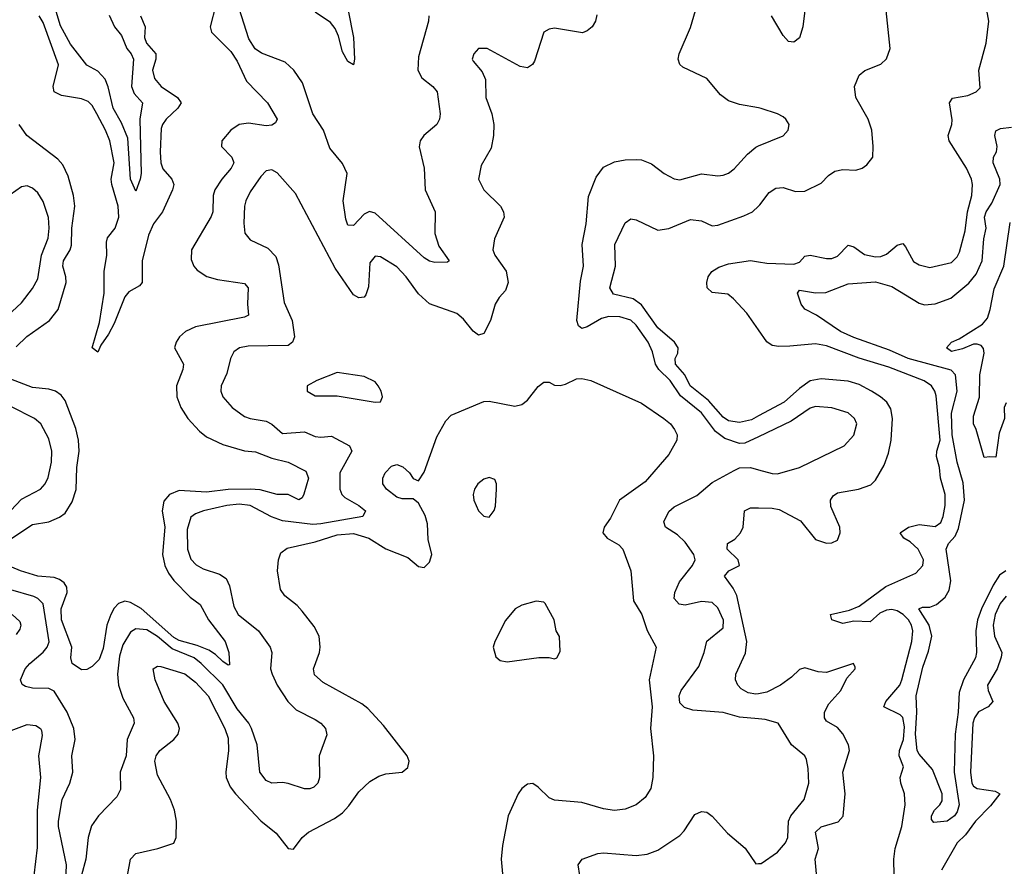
# Model space of a CAD drawing. Header units: inches. Extents: x 1694797 to 1849917, y 907313 to 1017959.
# Tile 648 of 656: x 1817283 to 1820904, y 940544 to 943656. Entities that reach past the tile are written whole.
import ezdxf

# ---------------------------------------------------------------- set-up
doc = ezdxf.new("R2010")
doc.units = ezdxf.units.IN
doc.header["$MEASUREMENT"] = 0
doc.layers.add('B8914', color=7, linetype='Continuous')
doc.layers.add('B8924', color=7, linetype='Continuous')

msp = doc.modelspace()

# ---------------------------------------------------------------- linework, layer by layer
at = {"layer": 'B8914', "color": 5}
for points, elevation in [([(1818003.9, 943710), (1817984, 943630), (1817988.9, 943610), (1818059, 943539), (1818082.9, 943502.9), (1818117.1, 943430), (1818194, 943350), (1818230.1, 943290), (1818223.8, 943276.2), (1818210, 943267.7), (1818190, 943265.5), (1818124.7, 943275.3), (1818090, 943269.9), (1818059.3, 943250), (1818026, 943210), (1818025.6, 943190), (1818063, 943150), (1818070.1, 943130), (1818060.7, 943110), (1818026.6, 943070), (1818000.1, 943030), (1817994.1, 943010), (1817992.7, 942950), (1817987.4, 942932.6), (1817914.8, 942810), (1817913.7, 942773.7), (1817922.9, 942750), (1817935.2, 942735.2), (1817971.4, 942711.4), (1818010, 942700.6), (1818110, 942686.2), (1818123, 942670), (1818120.5, 942610), (1818124.6, 942570), (1818110, 942561.8), (1817930, 942527.2), (1817892.9, 942510), (1817871.3, 942490), (1817858.2, 942470), (1817852.3, 942450), (1817885.8, 942390), (1817882.7, 942370), (1817859.8, 942310), (1817860.8, 942270), (1817875.7, 942230), (1817901.7, 942190), (1817943.9, 942143.9), (1817970, 942123), (1818030, 942094.2), (1818110, 942071.2), (1818150, 942066.9), (1818210, 942044.4), (1818270, 942028.8), (1818335.8, 941995.8), (1818344.6, 941970), (1818328, 941912), (1818321.5, 941898.5), (1818310, 941891), (1818270, 941910.7), (1818229.5, 941910.5), (1818167.2, 941927.2), (1818130.2, 941930.2), (1818050, 941928.7), (1817970, 941919), (1817870, 941925.4), (1817833.5, 941910), (1817813.6, 941886.4), (1817807.4, 941850), (1817816.6, 941790), (1817807.9, 941690), (1817816.6, 941650), (1817830, 941621.7), (1817850, 941594.4), (1817910, 941533.7), (1817946.5, 941506.5), (1817977.5, 941450), (1818038.1, 941370), (1818052.5, 941330), (1818055.1, 941284.9), (1818050, 941283.9), (1818030, 941297.1), (1818003.1, 941323.1), (1817978.9, 941338.9), (1817936, 941356), (1817870, 941373.4), (1817850, 941384.8), (1817730, 941491), (1817690, 941514.1), (1817670, 941518.1), (1817646.2, 941510), (1817630, 941492.4), (1817618.8, 941470), (1817603.9, 941430), (1817590, 941344), (1817575.4, 941304.6), (1817550, 941279), (1817530, 941267.8), (1817510, 941266.6), (1817475.5, 941290), (1817471.3, 941310), (1817474.4, 941350), (1817436.8, 941450), (1817435.7, 941490), (1817457.9, 941550), (1817456.3, 941570), (1817446.4, 941586.4), (1817430, 941598.4), (1817410, 941605.4), (1817350, 941610.9), (1817286.3, 941630), (1817189.6, 941670)], 720), ([(1817611.9, 943671.9), (1817632.2, 943630), (1817657.6, 943597.7), (1817677.6, 943550), (1817693.3, 943530), (1817701.9, 943510), (1817694.2, 943410), (1817704.6, 943384.6), (1817734.4, 943350), (1817724.8, 943290), (1817729.2, 943090.8), (1817726.5, 943070), (1817710, 943025.1), (1817690, 943069), (1817680.2, 943220.2), (1817656.9, 943276.9), (1817626.9, 943330), (1817608.9, 943408.9), (1817597.7, 943437.7), (1817570, 943466.5), (1817530, 943488.9), (1817470, 943565.5), (1817433.2, 943633.2), (1817410, 943709.8)], 660), ([(1820000, 943331.5), (1819930, 943343.5), (1819890, 943357.4), (1819859.5, 943379.5), (1819810, 943439.3), (1819721.8, 943481.8), (1819711, 943491), (1819704, 943510), (1819708.6, 943530), (1819750, 943627.3), (1819774, 943710)], 740), ([(1817727.7, 943670), (1817744.6, 943630), (1817742.5, 943590), (1817749.6, 943570), (1817783.3, 943530), (1817784.2, 943510), (1817771, 943470), (1817779.4, 943439.4), (1817803.7, 943410), (1817863, 943370), (1817876.5, 943350), (1817864.8, 943330), (1817821.2, 943290), (1817807.7, 943270), (1817803.9, 943256.1), (1817799.5, 943170), (1817802.2, 943130), (1817810, 943107.8), (1817842.3, 943070), (1817849.5, 943050), (1817845.4, 943030), (1817808.2, 942950), (1817774.6, 942905.4), (1817756.2, 942863.8), (1817733.6, 942770), (1817734, 942690), (1817723.1, 942676.9), (1817685, 942655.1), (1817670, 942637), (1817630, 942539.3), (1817610, 942499.8), (1817580.9, 942459.1), (1817570, 942433.2), (1817549.8, 942450), (1817576.7, 942543.3), (1817593.4, 942650), (1817593.4, 942730), (1817604, 942790), (1817602.3, 942837.7), (1817606.1, 942853.9), (1817634.2, 942890), (1817647.5, 942930), (1817644.6, 942970), (1817621.4, 943050), (1817619.4, 943070), (1817630.5, 943130), (1817614, 943210), (1817598.9, 943250), (1817566.6, 943310), (1817550, 943339.9), (1817535.3, 943355.3), (1817510, 943364.8), (1817436.7, 943376.7), (1817409.9, 943390), (1817406.3, 943410), (1817425.5, 943490), (1817370, 943645.7), (1817354.3, 943670)], 680), ([(1819405.8, 943674.1), (1819400.3, 943650), (1819388.2, 943630), (1819370, 943615.1), (1819352.2, 943607.8), (1819250, 943624.4), (1819230, 943621.3), (1819210.6, 943610), (1819176.2, 943503.8), (1819169.3, 943490.7), (1819150, 943479.1), (1819124, 943484), (1819002, 943550), (1818970, 943549.5), (1818952.7, 943530), (1818947.4, 943510), (1818950, 943502.8), (1818983.7, 943463.7), (1818995.6, 943435.6), (1818997.4, 943370), (1819018.9, 943310), (1819026.5, 943270), (1819024.9, 943230), (1819016.5, 943183.5), (1818980.5, 943119.5), (1818970.4, 943070), (1818990.3, 943030), (1819050.9, 942970.9), (1819062.3, 942950), (1819064, 942930), (1819028.9, 942850), (1819023.1, 942810), (1819030.3, 942790), (1819071.6, 942731.6), (1819079.6, 942690), (1819070, 942660.7), (1819045.9, 942634.1), (1819031.5, 942610), (1819014.2, 942550), (1818990, 942502.4), (1818970, 942495.8), (1818950, 942511.2), (1818914.7, 942554.7), (1818890, 942575.5), (1818790, 942610.9), (1818750, 942648.7), (1818704.8, 942710), (1818670, 942747.9), (1818610, 942784.1), (1818590, 942786.6), (1818570, 942762), (1818566.1, 942673.9), (1818556.1, 942643.9), (1818550, 942636.3), (1818530, 942633.1), (1818510, 942645), (1818443, 942743), (1818296.8, 943016.8), (1818230, 943093), (1818210, 943104.2), (1818190, 943100.5), (1818170, 943078.9), (1818130, 943023.5), (1818115.2, 942990), (1818110.2, 942970), (1818107.3, 942907.3), (1818111.3, 942871.3), (1818130, 942846.7), (1818195.4, 942815.4), (1818225.1, 942785.1), (1818234.4, 942754.4), (1818255.7, 942615.7), (1818284.7, 942550), (1818293.3, 942490), (1818286.4, 942470), (1818270, 942458.6), (1818123.7, 942456.3), (1818090.8, 942449.2), (1818070, 942434.5), (1818058.4, 942410), (1818044.8, 942355.2), (1818023.6, 942310), (1818022.8, 942290), (1818030.2, 942270), (1818064, 942230), (1818110, 942197.5), (1818130, 942189.4), (1818190, 942179.8), (1818210, 942168.6), (1818250, 942134.4), (1818330, 942140.7), (1818370, 942123.5), (1818390, 942120.9), (1818430, 942125), (1818495.8, 942090), (1818504.2, 942070), (1818460.8, 941990), (1818460.8, 941930), (1818467.9, 941910), (1818479.1, 941899.1), (1818530.2, 941870), (1818555.2, 941850), (1818544.9, 941830), (1818390, 941802.2), (1818360.8, 941800.8), (1818250, 941813.5), (1818208.5, 941828.5), (1818130, 941870.7), (1818090, 941875.6), (1818045.3, 941870), (1817958.4, 941850), (1817930, 941839.4), (1817912.8, 941827.2), (1817898.6, 941781.4), (1817900.4, 941710), (1817912.6, 941672.6), (1817931.5, 941651.5), (1817957.7, 941637.7), (1818017.8, 941617.8), (1818041.8, 941601.8), (1818055, 941575), (1818070, 941498.7), (1818086.4, 941470), (1818161.1, 941410), (1818204.1, 941350), (1818210.2, 941330), (1818205.7, 941270), (1818212, 941250), (1818230, 941209.2), (1818268.7, 941150), (1818299.6, 941119.7), (1818370, 941084.1), (1818390.3, 941070), (1818407.6, 941050), (1818412.8, 941027.2), (1818384.6, 940950), (1818385, 940870), (1818379, 940850), (1818365.2, 940834.8), (1818350, 940828.7), (1818330, 940828.9), (1818270, 940848.6), (1818250, 940852), (1818210, 940849.8), (1818190, 940859.1), (1818166, 940890), (1818156.2, 940990), (1818135.4, 941050), (1818126, 941070), (1818082.4, 941122.4), (1818030, 941210.7), (1817950.3, 941290), (1817924.4, 941310), (1817843.6, 941343.6), (1817790, 941388.6), (1817750, 941412.6), (1817710, 941416.4), (1817690, 941404.3), (1817661.8, 941358.2), (1817650, 941316.2), (1817642.7, 941250), (1817647, 941210), (1817662.1, 941162.1), (1817701.3, 941090), (1817704.2, 941070), (1817678, 941010), (1817674.2, 940950), (1817652.1, 940890), (1817653.8, 940826.2), (1817640.7, 940799.3), (1817572.7, 940730), (1817546.7, 940693.3), (1817534.5, 940650), (1817526.3, 940570), (1817510, 940511.8)], 740), ([(1818787.3, 943670), (1818786, 943650), (1818750, 943519.3), (1818747.1, 943470), (1818762.1, 943442.1), (1818802.4, 943410), (1818818, 943390), (1818829.5, 943310), (1818826.6, 943290), (1818817, 943270), (1818769.2, 943230), (1818755.6, 943210), (1818752, 943188), (1818770.1, 943110), (1818774.3, 943030), (1818811.1, 942950), (1818810.2, 942869.8), (1818823.8, 942823.8), (1818862.4, 942770), (1818855.9, 942764.1), (1818810, 942763.8), (1818790, 942767.6), (1818770, 942779.9), (1818590, 942945), (1818569.4, 942950.6), (1818550, 942941.4), (1818510, 942899.4), (1818490, 942900.4), (1818482.2, 942922.2), (1818472.6, 942990), (1818486.8, 943090), (1818470, 943126.6), (1818423.5, 943183.5), (1818400.5, 943250), (1818360.7, 943310), (1818323.1, 943423.1), (1818291, 943470), (1818259, 943499), (1818172.3, 943532.3), (1818149.1, 943549.1), (1818125.8, 943585.8), (1818090, 943697)], 720), ([(1818490.9, 943690), (1818510.1, 943590), (1818513.8, 943510), (1818510, 943489.6), (1818490, 943501.5), (1818470, 943537.7), (1818455.2, 943595.2), (1818442.8, 943622.8), (1818425.4, 943645.4), (1818370, 943683.9)], 680), ([(1817270, 942453.1), (1817309.1, 942490.9), (1817393.3, 942550), (1817424.6, 942590), (1817453.8, 942690), (1817453.3, 942710), (1817442.3, 942750), (1817444.3, 942770), (1817468.5, 942810), (1817473.3, 942826.7), (1817474.5, 942890), (1817485.8, 942970), (1817481.1, 943010), (1817461.1, 943081.1), (1817442.3, 943122.3), (1817423, 943143), (1817309.9, 943229.9), (1817281.7, 943270)], 720), ([(1820000, 942122.8), (1819950, 942098.8), (1819930, 942098.4), (1819876.1, 942116.1), (1819842.1, 942142.1), (1819790, 942210.3), (1819712.9, 942272.9), (1819675.1, 942330), (1819633.4, 942370), (1819621.5, 942390), (1819610, 942434.8), (1819593.6, 942470), (1819550, 942532.7), (1819530, 942550.9), (1819490, 942563.2), (1819450, 942565.3), (1819422.6, 942557.4), (1819370, 942526.5), (1819350, 942520.8), (1819338.5, 942530), (1819332.2, 942550), (1819345.5, 942694.5), (1819356, 942750), (1819352, 942830), (1819365.5, 942905.5), (1819374.7, 943005.3), (1819402.5, 943077.5), (1819430, 943113.8), (1819470, 943132.7), (1819510, 943140.8), (1819550, 943142.3), (1819570, 943140.3), (1819605.9, 943125.9), (1819652.7, 943090), (1819690, 943070.3), (1819710, 943067.2), (1819790, 943089), (1819850, 943082.4), (1819870, 943084.7), (1819890, 943091.6), (1819910, 943107.4), (1819958.8, 943161.2), (1819990, 943187.4), (1820000, 943191.5)], 740), ([(1817219.3, 942550), (1817290, 942615.2), (1817330, 942667.9), (1817350, 942703.7), (1817363.2, 942790), (1817387.5, 942852.5), (1817391.5, 942890), (1817389.2, 942929.2), (1817370, 942987.3), (1817350, 943018.9), (1817330, 943036.9), (1817310, 943044.7), (1817290, 943041.6), (1817248.1, 943011.9)], 740), ([(1820000, 942199.2), (1819974.5, 942185.5), (1819930, 942175.8), (1819890, 942181), (1819870, 942194.2), (1819816.4, 942256.4), (1819749, 942310), (1819728.8, 942350), (1819695.1, 942390), (1819693.4, 942410), (1819703.6, 942430), (1819705, 942450), (1819690.8, 942470.8), (1819630, 942523.6), (1819570, 942607.1), (1819538.4, 942630), (1819467, 942647), (1819453.6, 942670), (1819474.3, 942750), (1819471.1, 942830), (1819510, 942908.9), (1819530, 942923.2), (1819550, 942919.7), (1819630, 942881.5), (1819670, 942888.4), (1819750, 942921.5), (1819790, 942915.9), (1819830, 942898.5), (1819850, 942900.4), (1819945.8, 942934.2), (1819978, 942950), (1820000, 942969.8)], 720), ([(1820000, 942515.4), (1819957.4, 942577.4), (1819907.6, 942630), (1819887.1, 942647.1), (1819830, 942653.5), (1819810.6, 942670), (1819809.9, 942690), (1819814.8, 942710), (1819828.7, 942730), (1819854.3, 942745.7), (1819890, 942758.6), (1819970, 942770.9), (1820000, 942766.1)], 680), ([(1817239.6, 941740.4), (1817330, 941800.4), (1817390, 941810.1), (1817430, 941827.8), (1817450, 941842.3), (1817476.1, 941883.9), (1817491, 941929), (1817492.7, 942010), (1817501.5, 942070), (1817499.6, 942110), (1817490, 942153.7), (1817450, 942256), (1817435.9, 942275.9), (1817415.1, 942290), (1817390, 942298.3), (1817330, 942303.4), (1817250, 942334.9)], 720), ([(1817679, 940510), (1817690.3, 940569.7), (1817710, 940591.3), (1817791.3, 940610), (1817850, 940629.5), (1817858, 940650), (1817860.3, 940710), (1817852.9, 940750), (1817837.8, 940790), (1817790, 940879.3), (1817780.6, 940930), (1817785, 940950), (1817798, 940970), (1817850.2, 941010), (1817866.4, 941030), (1817870.2, 941050), (1817865.2, 941070), (1817814, 941150), (1817781.5, 941230), (1817773.4, 941270), (1817790, 941279.7), (1817802.2, 941277.8), (1817890, 941251.6), (1817930, 941220.6), (1817975.6, 941170), (1818037.7, 941050), (1818050, 941015.1), (1818051.1, 940970), (1818041.1, 940890), (1818042.5, 940870), (1818056.5, 940836.5), (1818076.4, 940810), (1818170, 940711.6), (1818226.4, 940666.4), (1818270, 940609.8), (1818290, 940606.6), (1818321.5, 940650), (1818345, 940670), (1818440.4, 940719.6), (1818470, 940740.5), (1818493.7, 940766.3), (1818530, 940818), (1818570, 940856.2), (1818604.2, 940875.8), (1818630, 940884.4), (1818690, 940889.7), (1818710, 940907.3), (1818714.7, 940930), (1818707.3, 940950), (1818621.3, 941061.3), (1818563.6, 941123.6), (1818540.7, 941140.7), (1818399.2, 941219.2), (1818367.4, 941247.4), (1818363.9, 941270), (1818385.2, 941330), (1818387.7, 941350), (1818383.8, 941390), (1818365.5, 941425.5), (1818322.2, 941482.2), (1818303, 941503), (1818258.2, 941538.2), (1818242, 941562), (1818231.4, 941630), (1818234.9, 941670), (1818243.4, 941696.6), (1818266.7, 941713.3), (1818370, 941736.3), (1818450, 941762.9), (1818510, 941766.7), (1818566.4, 941750), (1818630, 941710.7), (1818710, 941678.9), (1818750, 941646.4), (1818770, 941641.7), (1818790, 941662.4), (1818798.6, 941690), (1818785.5, 941745.5), (1818782.8, 941802.8), (1818773.9, 941833.9), (1818750, 941879.1), (1818730, 941894.8), (1818690, 941894.6), (1818670, 941901.3), (1818631.8, 941930), (1818618.9, 941950), (1818618.9, 941970), (1818627.4, 941990), (1818650, 942015.1), (1818670, 942020.5), (1818691.9, 942011.9), (1818716.2, 941990), (1818730, 941969), (1818750, 941961.2), (1818770, 941992.7), (1818817.3, 942122.7), (1818850, 942181.2), (1818870, 942202.7), (1818990, 942252.4), (1819010, 942253.5), (1819104.2, 942235.8), (1819130, 942241.3), (1819150, 942257.6), (1819190, 942307.6), (1819210, 942323.7), (1819230, 942323.7), (1819250, 942312), (1819270, 942311.5), (1819290, 942315.6), (1819330, 942335.1), (1819350, 942336.8), (1819382.7, 942330), (1819570, 942246.6), (1819651.2, 942190), (1819675.8, 942170), (1819691.2, 942150), (1819700.5, 942130), (1819699.7, 942110), (1819670, 942058), (1819582.5, 941957.5), (1819488.9, 941890), (1819456.1, 941823.9), (1819431.9, 941790), (1819426.8, 941770), (1819443.5, 941750), (1819485.7, 941725.7), (1819501, 941710), (1819529.8, 941630), (1819540, 941520), (1819570.9, 941470), (1819590.8, 941410.8), (1819624, 941350), (1819598, 941230), (1819609.1, 941130), (1819603.1, 941050), (1819613.7, 940950), (1819611.8, 940870), (1819603.5, 940830), (1819583, 940797), (1819550, 940770.3), (1819510, 940754), (1819470, 940749), (1819430, 940755.2), (1819350, 940778.3), (1819250, 940787), (1819230, 940795.8), (1819190, 940834.9), (1819170, 940848.2), (1819150, 940846), (1819130, 940830.6), (1819115.6, 940810), (1819079.6, 940730), (1819058.9, 940621.1), (1819054, 940570), (1819060.4, 940490)], 760), ([(1817250, 941851.8), (1817290, 941893.7), (1817359.7, 941930), (1817376.5, 941950), (1817387.4, 941972.6), (1817399.5, 942030), (1817401, 942070), (1817390, 942115.1), (1817361.4, 942170), (1817337.4, 942190), (1817250, 942234.6)], 740), ([(1820000, 941086.3), (1819930, 941092.6), (1819869.9, 941109.9), (1819758.4, 941118.4), (1819727.4, 941127.4), (1819710, 941144.4), (1819708.2, 941170), (1819715.8, 941190), (1819781, 941279), (1819800.5, 941330), (1819810, 941371.3), (1819870, 941420.7), (1819871.4, 941448.6), (1819850, 941494.2), (1819830, 941514), (1819790, 941516.8), (1819730, 941503.9), (1819707.7, 941507.7), (1819690, 941528.3), (1819691.7, 941550), (1819709, 941590), (1819757.6, 941650), (1819767, 941670), (1819761.6, 941690), (1819730, 941735.4), (1819702.5, 941762.5), (1819658.2, 941790), (1819652.2, 941810), (1819670, 941847.8), (1819690, 941865), (1819773.3, 941906.7), (1819830, 941954.4), (1819910, 941999.3), (1819930, 942008), (1819970, 942010.2), (1820000, 942001.7)], 740), ([(1820000, 941178.5), (1819990, 941176.6), (1819962.2, 941182.2), (1819936.4, 941196.4), (1819923.4, 941210), (1819915.4, 941230), (1819916.7, 941250), (1819952.1, 941327.9), (1819956.5, 941370), (1819919.9, 941539.9), (1819906.6, 941566.6), (1819874.8, 941610), (1819890.5, 941629.5), (1819929.7, 941650), (1819924.7, 941670), (1819884.2, 941710), (1819886, 941730), (1819913.2, 941746.8), (1819934, 941770), (1819943.9, 941790), (1819947.8, 941850), (1819970, 941862), (1820000, 941861.5)], 720), ([(1817452.7, 940490), (1817455.6, 940550), (1817426.3, 940690), (1817425.7, 940710), (1817439.4, 940790), (1817467.8, 940850), (1817478.4, 940890), (1817475, 940950), (1817486.7, 941010), (1817482.4, 941050), (1817457.3, 941110), (1817410, 941187.4), (1817390, 941198), (1817330, 941199.3), (1817304.3, 941204.3), (1817291.7, 941211.7), (1817285.8, 941230), (1817303.7, 941270), (1817320.6, 941290), (1817370, 941330.8), (1817384.6, 941350), (1817391.3, 941368.7), (1817368.9, 941508.9), (1817350, 941528.3), (1817335.4, 941535.4), (1817250, 941559.6)], 740), ([(1817255.8, 941470), (1817283.2, 941443.2), (1817287.7, 941430), (1817283.9, 941416.1), (1817270, 941396.5)], 760), ([(1817212, 941028), (1817310, 941065.3), (1817342, 941062), (1817359.6, 941050), (1817362.8, 941042.8), (1817365.3, 941025.3), (1817352.2, 940950), (1817360.2, 940870), (1817347.3, 940750), (1817346.8, 940613.2), (1817334.8, 940510), (1817308.9, 940450), (1817304.8, 940430), (1817309.1, 940370), (1817285.6, 940270), (1817285, 940230), (1817294.1, 940190), (1817330, 940121.5), (1817426.6, 940006.6), (1817430.3, 940000)], 760), ([(1819343.2, 940510), (1819336.2, 940550), (1819351.1, 940570), (1819408.5, 940591.5), (1819430, 940593.7), (1819550, 940584.1), (1819590, 940589.1), (1819630, 940603.1), (1819710, 940657.6), (1819725.9, 940674.1), (1819765.7, 940734.3), (1819790, 940745.2), (1819810, 940743.6), (1819830, 940728.9), (1819886.3, 940666.3), (1819950.2, 940610.2), (1819990, 940553.4), (1820000, 940553.9)], 740)]:
    msp.add_lwpolyline(points, dxfattribs=dict(at, elevation=elevation))
for points, elevation in [([(1818450, 942359.5), (1818376, 942330), (1818340.7, 942310), (1818340.7, 942290), (1818370, 942273.4), (1818450, 942272.7), (1818590, 942250.5), (1818610, 942251), (1818616.9, 942270), (1818612.6, 942290), (1818601.6, 942310), (1818590, 942324.5), (1818550, 942343.7)], 760), ([(1819010, 941973), (1818990, 941966.6), (1818967.7, 941950), (1818955.5, 941930), (1818950.5, 941910), (1818952.7, 941890), (1818970, 941850.8), (1818990, 941830.7), (1819010, 941827.3), (1819027.9, 941852.1), (1819032.9, 941867.1), (1819036.9, 941930), (1819036.3, 941950), (1819030, 941965.2)], 780), ([(1819182, 941518), (1819130, 941504), (1819104.7, 941490), (1819070, 941448), (1819030.8, 941370), (1819024, 941350), (1819034.4, 941314.4), (1819050, 941301), (1819075.3, 941295.3), (1819191.6, 941311.6), (1819230, 941312), (1819250, 941306), (1819258, 941310), (1819270, 941334), (1819268.4, 941388.4), (1819255.3, 941410), (1819248.7, 941450), (1819215.3, 941510), (1819210, 941515.3)], 780)]:
    msp.add_lwpolyline(points, close=True, dxfattribs=dict(at, elevation=elevation))
at = {"layer": 'B8924', "color": 5}
for points, elevation in [([(1820000, 942766.1), (1820030, 942761.3), (1820130, 942757.1), (1820150, 942764.3), (1820170, 942786.2), (1820189.9, 942790.1), (1820250, 942777.5), (1820270, 942777.5), (1820290, 942786.8), (1820330, 942827), (1820350, 942821.4), (1820390, 942792.5), (1820430, 942784.7), (1820450, 942785.9), (1820470, 942794), (1820510, 942826.4), (1820530, 942832.7), (1820540.9, 942820.9), (1820570, 942766.4), (1820590, 942754.3), (1820630, 942745.3), (1820710, 942763.6), (1820730, 942783.5), (1820738.9, 942801.1), (1820759.9, 942879.9), (1820768.4, 942950), (1820784.7, 943010), (1820787.1, 943050), (1820782.9, 943070), (1820764.3, 943110), (1820700.6, 943210), (1820697, 943230), (1820711.3, 943270), (1820712.3, 943287.7), (1820701.6, 943350), (1820712.9, 943367.1), (1820770, 943377.5), (1820800.5, 943390), (1820814.8, 943405.2), (1820809.9, 943470.1), (1820837.5, 943570), (1820846.8, 943650), (1820836.2, 943710)], 680), ([(1820000, 942969.8), (1820005.3, 942974.7), (1820038.9, 943021.1), (1820063, 943037), (1820090, 943039.4), (1820135.5, 943024.5), (1820170, 943024.9), (1820230, 943054.7), (1820256.7, 943083.3), (1820280.5, 943099.5), (1820310, 943105.1), (1820357.3, 943102.7), (1820380.9, 943110), (1820398, 943122), (1820419.7, 943150), (1820422, 943190), (1820416.4, 943250), (1820403.5, 943290), (1820357.8, 943370), (1820352.7, 943410), (1820370, 943451.6), (1820391.2, 943468.8), (1820450, 943491.8), (1820470, 943512.4), (1820484.2, 943550), (1820469.8, 943689.8)], 720), ([(1820170.2, 943690), (1820162.6, 943630), (1820150, 943589.3), (1820130, 943572.7), (1820110, 943575.1), (1820090, 943598), (1820047.1, 943670)], 720), ([(1820000, 943191.5), (1820090, 943228.4), (1820109.4, 943250), (1820112, 943270), (1820100.9, 943290), (1820090, 943298.4), (1820069.2, 943310), (1820010, 943329.7), (1820000, 943331.5)], 740), ([(1820909.4, 941630.6), (1820886.5, 941613.5), (1820862.2, 941577.8), (1820819.8, 941490), (1820805.4, 941450), (1820799.1, 941410), (1820801.6, 941330), (1820797.2, 941310), (1820753.1, 941230), (1820737.7, 941182.3), (1820734.6, 941110), (1820723.2, 941030), (1820719.2, 940890), (1820737.1, 940770), (1820730, 940744.5), (1820720.3, 940730), (1820694, 940710), (1820645.1, 940705.1), (1820636.5, 940716.5), (1820636.2, 940730), (1820646.6, 940750), (1820667, 940770), (1820675.1, 940784.9), (1820675.1, 940810), (1820639.7, 940899.7), (1820590, 940956.1), (1820582.7, 940970), (1820576.5, 941030), (1820582.1, 941110), (1820579.6, 941170), (1820604.4, 941275.6), (1820625.5, 941334.5), (1820636.9, 941390), (1820627.5, 941430), (1820589.1, 941490.9), (1820603.3, 941496.7), (1820630, 941496.8), (1820653.9, 941506), (1820686.3, 941533.7), (1820700.8, 941559.2), (1820707, 941593), (1820689.9, 941710), (1820698.5, 941730), (1820722.4, 941757.6), (1820734.9, 941785.1), (1820756.7, 941890), (1820752.9, 941952.9), (1820730.3, 942030), (1820711.5, 942130), (1820709.7, 942210), (1820729.9, 942290), (1820723.7, 942350), (1820707.7, 942367.7), (1820550, 942410), (1820481.2, 942441.2), (1820350, 942487.7), (1820300.9, 942510), (1820213.6, 942570), (1820170, 942592.3), (1820157.1, 942610), (1820142.6, 942650), (1820150, 942661.5), (1820210, 942651.7), (1820247.6, 942652.4), (1820330, 942684.4), (1820430, 942692.7), (1820490, 942675.5), (1820590, 942613.6), (1820610, 942608.1), (1820650, 942610.8), (1820707.4, 942632.6), (1820773, 942687), (1820799.9, 942720.1), (1820822, 942770), (1820828.2, 942850), (1820836.7, 942890), (1820830.8, 942930), (1820836.6, 942950), (1820858.1, 942981.9), (1820888.9, 943050), (1820887.3, 943070), (1820862.4, 943130), (1820864.1, 943150), (1820874.8, 943170), (1820877.5, 943190), (1820869.2, 943230), (1820872.5, 943247.5), (1820890, 943255.4), (1820930, 943260.1)], 660), ([(1820910, 942248), (1820902.8, 942230), (1820904.4, 942190), (1820884.5, 942135.5), (1820872.8, 942047.2), (1820850, 942049.6), (1820830, 942046), (1820799.7, 942150), (1820789.8, 942170), (1820790, 942198.8), (1820811.9, 942268.1), (1820813.5, 942350), (1820829.8, 942429.8), (1820826.9, 942446.9), (1820818.3, 942458.3), (1820803.3, 942463.3), (1820790, 942462.8), (1820750, 942445.8), (1820710, 942435.8), (1820691.6, 942450), (1820709.6, 942470), (1820737.4, 942482.6), (1820823.6, 942536.4), (1820841.3, 942558.7), (1820852.1, 942590), (1820866.6, 942666.6), (1820901.9, 942750), (1820924.7, 942910)], 640), ([(1820498.9, 940510), (1820497.8, 940570), (1820502.4, 940610), (1820526.3, 940690), (1820539.3, 940770), (1820537.1, 940810), (1820522.7, 940850), (1820521.3, 940870), (1820532.5, 940910), (1820516.9, 940950), (1820518.8, 940970), (1820533.5, 941010), (1820536.5, 941056.5), (1820530.4, 941090.4), (1820521.2, 941101.2), (1820460.6, 941130), (1820468.1, 941150), (1820519.1, 941210), (1820527.1, 941230), (1820563.2, 941370), (1820566.9, 941410), (1820562.4, 941430), (1820550.8, 941450), (1820531.9, 941470), (1820510, 941483.6), (1820490, 941487.9), (1820470, 941485.8), (1820446.1, 941473.9), (1820410, 941442.6), (1820350, 941444.7), (1820310, 941436.8), (1820269.5, 941450), (1820264.5, 941470), (1820334.9, 941485.1), (1820370, 941500.2), (1820467.6, 941572.4), (1820578.3, 941621.7), (1820603.5, 941650), (1820606.8, 941670), (1820587.2, 941710), (1820557.2, 941737.2), (1820534, 941750), (1820520.7, 941770), (1820550.9, 941790), (1820590, 941800.1), (1820650, 941793.1), (1820670, 941807.8), (1820678.7, 941830), (1820686.1, 941870), (1820686.2, 941910), (1820669, 941970), (1820665.5, 942010), (1820654.4, 942050), (1820655, 942070), (1820667.2, 942110), (1820653.3, 942273.4), (1820648.8, 942290), (1820635.7, 942310), (1820608.5, 942328.5), (1820478.5, 942378.5), (1820370, 942411.6), (1820250, 942456.8), (1820210, 942464.7), (1820115.6, 942455.6), (1820074, 942454), (1820050, 942458.3), (1820030, 942471.8), (1820000, 942515.4)], 680), ([(1820000, 941861.5), (1820050, 941860.6), (1820075.6, 941855.6), (1820153.7, 941813.7), (1820210, 941745), (1820250, 941731.4), (1820270, 941732.9), (1820290, 941742.6), (1820300.7, 941770), (1820299.1, 941790), (1820266.3, 941866.3), (1820264.2, 941890), (1820274.2, 941905.8), (1820290, 941916.4), (1820367.8, 941930), (1820413.3, 941946.7), (1820430, 941963.1), (1820461.9, 942018.1), (1820478.1, 942061.9), (1820487.9, 942110), (1820492.7, 942190), (1820485.8, 942225.8), (1820471.5, 942250), (1820448.4, 942270), (1820414.7, 942290), (1820370, 942314.5), (1820330, 942327.6), (1820230, 942336.3), (1820190, 942328.9), (1820150, 942300.6), (1820094.3, 942250), (1820000, 942199.2)], 720), ([(1820000, 942001.7), (1820050, 941987.5), (1820070, 941986.4), (1820150, 942009.3), (1820314.7, 942090), (1820350, 942128.7), (1820361.1, 942170), (1820353, 942190), (1820330, 942210.9), (1820269.1, 942229.1), (1820210, 942233.5), (1820190, 942228.2), (1820119.8, 942180.2), (1820000, 942122.8)], 740), ([(1820910, 941537.5), (1820888.1, 941510), (1820869.7, 941470), (1820863.1, 941430), (1820867.7, 941390), (1820895.1, 941330), (1820892.5, 941312.5), (1820876.8, 941270), (1820841.8, 941210), (1820844.2, 941190), (1820861.2, 941150), (1820844.7, 941130), (1820808.3, 941111.7), (1820793.9, 941090), (1820787.9, 941070), (1820779.9, 940890), (1820784, 940850), (1820790, 940838.6), (1820804.2, 940830), (1820870, 940819.8), (1820887.1, 940810), (1820853.3, 940766.7), (1820797.5, 940710), (1820760.6, 940659.4), (1820730.1, 940630), (1820672.7, 940530)], 680), ([(1820215, 940490), (1820208.7, 940570), (1820220.2, 940610), (1820209, 940670), (1820230, 940689.1), (1820292.8, 940707.2), (1820311.3, 940728.7), (1820318, 940810), (1820310.4, 940890), (1820334.4, 940970), (1820330.5, 940990), (1820310, 941030.6), (1820290, 941054.4), (1820250, 941077.3), (1820242, 941090), (1820242.6, 941110), (1820258.4, 941141.6), (1820303.1, 941190), (1820324.2, 941235.8), (1820355.4, 941270), (1820355.6, 941275.6), (1820349, 941289), (1820250, 941256.5), (1820219.2, 941259.2), (1820170, 941274), (1820150, 941267.3), (1820120.9, 941239.1), (1820080.2, 941210), (1820030, 941184.1), (1820000, 941178.5)], 720), ([(1820000, 940553.9), (1820010, 940554.4), (1820070, 940596.1), (1820098.9, 940630), (1820108.1, 940650), (1820109.9, 940710.1), (1820119, 940730), (1820168, 940790), (1820184.4, 940850), (1820183, 940903), (1820176.8, 940936.8), (1820169.6, 940950), (1820121.6, 940990), (1820071.8, 941070), (1820024.1, 941084.1), (1820000, 941086.3)], 740)]:
    msp.add_lwpolyline(points, dxfattribs=dict(at, elevation=elevation))

doc.saveas('drawing.dxf')
